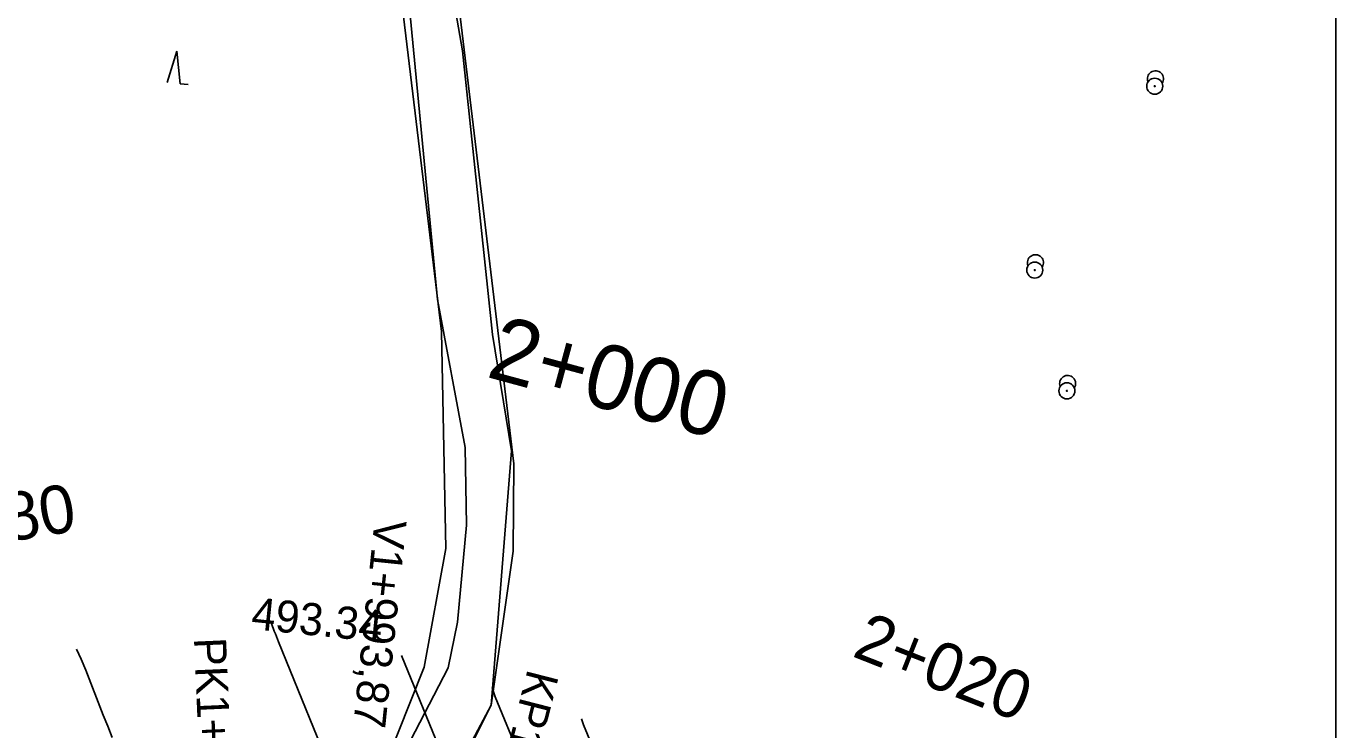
# Model space of a CAD drawing. Extents: x -636600 to -628587, y -1090963 to -1085869.
# Drawn here: x -628878.9 to -628797.3, y -1088563.8 to -1088520 of the extents above; entities that cross this region are included whole.
import ezdxf

# ---------------------------------------------------------------- set-up
doc = ezdxf.new("R2010")
doc.units = 0
for name, color, linetype in [('01_PARCELY_NÁVRH_PC', 7, 'Continuous'), ('08_LEGENDA_HV', 7, 'Continuous'), ('30', 7, 'Continuous'), ('40', 7, 'Continuous'), ('43', 7, 'Continuous'), ('Ex_Major Contours', 7, 'Continuous'), ('Ex_Minor Contours', 7, 'Continuous'), ('HEKTOMETRY100', 7, 'Continuous'), ('HEKTOMETRY20', 7, 'Continuous'), ('HL_BODY', 7, 'Continuous'), ('koty_vše', 7, 'Continuous'), ('VRCHOLY', 7, 'Continuous')]:
    doc.layers.add(name, color=color, linetype=linetype)

msp = doc.modelspace()

# ---------------------------------------------------------------- linework, layer by layer
at = {"layer": '01_PARCELY_NÁVRH_PC'}
msp.add_lwpolyline([(-628857.856, -1088452.04), (-628858.172, -1088460.749), (-628859.641, -1088479.992), (-628857.328, -1088508.593), (-628855.388, -1088519.363), (-628853.023, -1088538.981), (-628852.749, -1088552.5), (-628854.09, -1088559.897), (-628859.076, -1088572.431), (-628864.4, -1088582.707), (-628868.033, -1088586.51), (-628866.872, -1088586.344), (-628862.16, -1088586.577), (-628849.92, -1088562.272), (-628848.561, -1088552.671), (-628848.504, -1088547.223), (-628851.925, -1088518.843), (-628853.853, -1088508.141), (-628855.629, -1088486.089), (-628855.721, -1088474.62), (-628854.677, -1088460.945), (-628854.354, -1088452.04)], dxfattribs=at)
at = {"layer": '08_LEGENDA_HV'}
msp.add_line((-628797.268, -1088452.04), (-628797.268, -1088749.04), dxfattribs=at)
at = {"layer": '30'}
for centre, radius in [((-628808.557, -1088523.703), 0.5), ((-628808.557, -1088523.703), 0.0327), ((-628816.037, -1088535.161), 0.5), ((-628816.037, -1088535.161), 0.0327), ((-628814.033, -1088542.685), 0.5), ((-628814.033, -1088542.685), 0.0327)]:
    msp.add_circle(centre, radius, dxfattribs=at)
for centre in [(-628808.51, -1088523.242), (-628815.99, -1088534.7), (-628813.986, -1088542.224)]:
    msp.add_arc(centre, 0.5, 325.96177, 202.95701, dxfattribs=at)
at = {"layer": '40'}
for points in [[(-628862.591, -1088587.581), (-628859.167, -1088579.603), (-628849.92, -1088562.272), (-628848.654, -1088546.418), (-628849.844, -1088539.17), (-628851.709, -1088521.49), (-628853.749, -1088509.772), (-628855.622, -1088488.622), (-628855.07, -1088481.341), (-628855.713, -1088471.987), (-628854.677, -1088460.945)], [(-628857.534, -1088462.151), (-628858.486, -1088479.555), (-628858.319, -1088496.338), (-628857.427, -1088507.004), (-628855.226, -1088516.657), (-628853.262, -1088537.002), (-628851.548, -1088546.214), (-628851.459, -1088551.058), (-628852.016, -1088557.102), (-628852.608, -1088559.947), (-628864.4, -1088582.707), (-628867.506, -1088585.959), (-628869.401, -1088587.943)]]:
    msp.add_lwpolyline(points, dxfattribs=at)
at = {"layer": '43'}
for p, q in [((-628870.11, -1088523.471), (-628869.509, -1088521.522)), ((-628869.509, -1088521.522), (-628869.314, -1088523.553)), ((-628869.314, -1088523.553), (-628868.817, -1088523.603))]:
    msp.add_line(p, q, dxfattribs=at)
at = {"layer": 'Ex_Major Contours'}
msp.add_lwpolyline([(-628849.86, -1088561.162), (-628849.664, -1088561.754), (-628848.124, -1088565.525)], dxfattribs=at)
at = {"layer": 'Ex_Minor Contours'}
for points in [[(-628859.55, -1088567.253), (-628863.174, -1088558.317), (-628863.241, -1088558.151), (-628863.308, -1088557.984), (-628863.374, -1088557.818), (-628863.44, -1088557.651), (-628863.623, -1088557.186)], [(-628875.774, -1088558.79), (-628875.487, -1088559.404), (-628875.199, -1088560.095), (-628874.102, -1088562.888), (-628873.827, -1088563.586), (-628873.549, -1088564.283)], [(-628852.997, -1088565.329), (-628855.513, -1088559.168)], [(-628843.074, -1088566.154), (-628844.162, -1088563.491), (-628844.281, -1088563.129)]]:
    msp.add_lwpolyline(points, dxfattribs=at)

# ---------------------------------------------------------------- texts
at = {"layer": 'HEKTOMETRY100'}
msp.add_text('2+000', height=4, rotation=344.86767, dxfattribs=at).set_placement((-628850.307, -1088541.794))
at = {"layer": 'HEKTOMETRY20'}
for s, rotation, p in [('1+980', 9.28102, (-628886.779, -1088553.205)), ('2+020', 338.45973, (-628827.497, -1088559.197))]:
    msp.add_text(s, height=3, rotation=rotation, dxfattribs=at).set_placement(p)
at = {"layer": 'HL_BODY'}
for s, rotation, p in [('PK1+987,670', 272.50779, (-628868.453, -1088558.093)), ('KP1+999,459', 255.62171, (-628847.633, -1088559.962))]:
    msp.add_text(s, height=2, rotation=rotation, dxfattribs=at).set_placement(p)
at = {"layer": 'koty_vše'}
msp.add_text('493.34', height=2, rotation=354.17266, dxfattribs=at).set_placement((-628864.929, -1088557.523))
at = {"layer": 'VRCHOLY'}
msp.add_text('V1+993,87', height=2, rotation=264.06475, dxfattribs=at).set_placement((-628857.181, -1088550.629))

doc.saveas('drawing.dxf')
